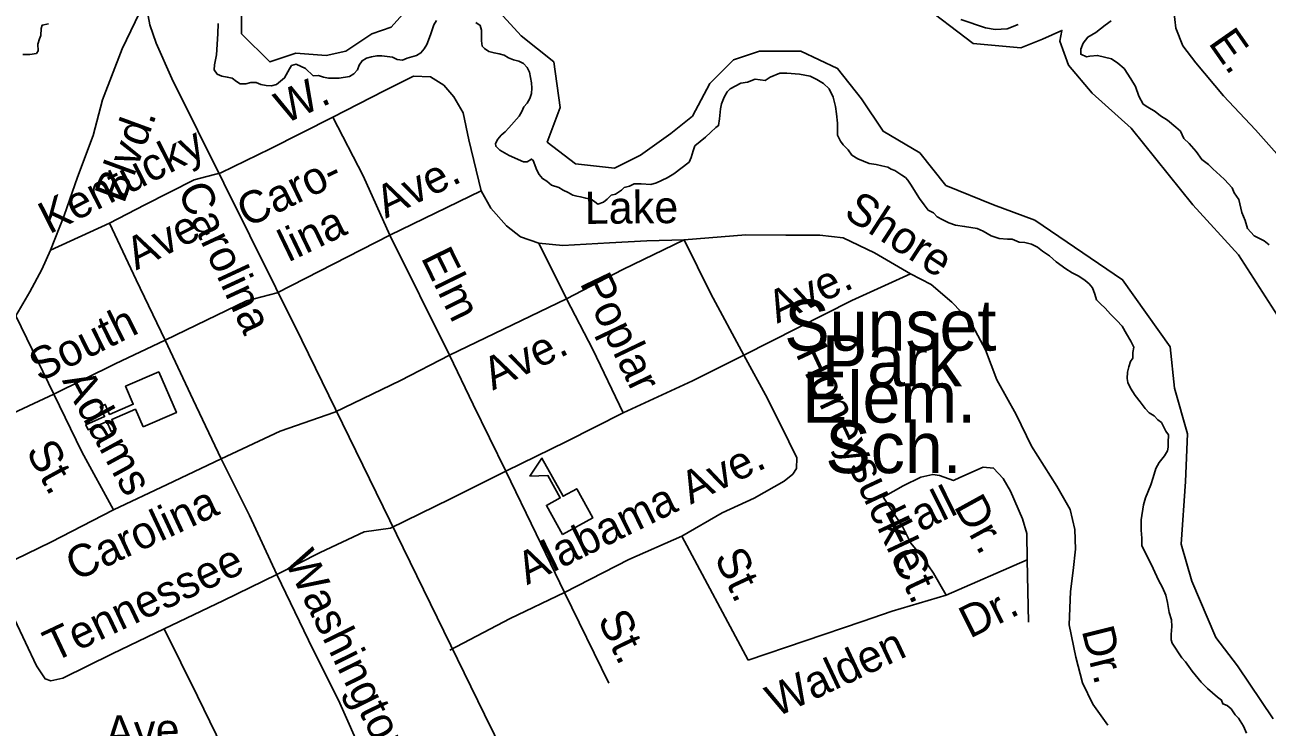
# Model space of a CAD drawing. Extents: x 2290055 to 2389491, y 66597 to 237875.
# Drawn here: x 2318365 to 2322022, y 167625 to 169694 of the extents above; entities that cross this region are included whole.
import ezdxf

# ---------------------------------------------------------------- set-up
doc = ezdxf.new("R2010")
doc.units = 0
for name, color, linetype in [('Exist Cultural Church CELL', 7, 'Continuous'), ('Exist Cultural Educational Facility High CELL', 7, 'Continuous'), ('Exist Cultural Educational Facility High Label', 7, 'Continuous'), ('Exist Hydrographic Buffer Line', 7, 'Continuous'), ('Exist Hydrographic Lake Shore', 7, 'Continuous'), ('Exist Hydrographic River Shore', 7, 'Continuous'), ('Exist Road Non-System Type 51', 7, 'Continuous'), ('Exist Road Non-System Type 51 Label', 7, 'Continuous'), ('Exist Road Primary US Label', 7, 'Continuous'), ('Exist Road Primary US UnDivided 4 Lane Attributed', 7, 'Continuous'), ('Exist Road Secondary Type 51 Attributed', 7, 'Continuous'), ('Exist Road Secondary Type 51 Label', 7, 'Continuous')]:
    doc.layers.add(name, color=color, linetype=linetype)

msp = doc.modelspace()

# ---------------------------------------------------------------- linework, layer by layer
at = {"layer": 'Exist Cultural Church CELL'}
msp.add_lwpolyline([(2318713.1, 168509.5), (2318690.5, 168561.7), (2318620.6, 168531.6), (2318633.2, 168502.2), (2318618.6, 168495.9), (2318605.9, 168525.3), (2318550.7, 168501.5), (2318544.3, 168516.2), (2318599.6, 168540), (2318586.9, 168569.4), (2318601.6, 168575.7), (2318614.2, 168546.3), (2318684.1, 168576.5), (2318661.4, 168629.4), (2318759.2, 168671.6), (2318810.9, 168551.6)], close=True, dxfattribs=at)
at = {"layer": 'Exist Cultural Educational Facility High CELL'}
msp.add_lwpolyline([(2319947.9, 168192.7), (2319900.6, 168278.4), (2319940.9, 168300.6), (2319904.7, 168366.4), (2319851.8, 168364.9), (2319887.3, 168417.8), (2319949.3, 168305.3), (2319989.6, 168327.5), (2320036.9, 168241.8)], close=True, dxfattribs=at)
at = {"layer": 'Exist Hydrographic Buffer Line'}
for points in [[(2319003.1, 169814.5), (2319003.1, 169667.7), (2319086.1, 169584.7), (2319162.6, 169610.2), (2319251.9, 169603.8), (2319309.4, 169616.6), (2319385.9, 169667.7), (2319443.3, 169686.8), (2319494.4, 169744.3)], [(2322052.7, 168837.7), (2321937.9, 169016.4), (2321803.9, 169163.3), (2321622.1, 169389.9), (2321507.3, 169492.1), (2321437.1, 169575.1), (2321411.6, 169645.3), (2321417.9, 169677.2), (2321360.5, 169651.7), (2321296.7, 169626.2), (2321156.4, 169638.9), (2320996.9, 169760.2)], [(2319762.3, 169731.5), (2319826.1, 169661.3), (2319921.8, 169584.7), (2319941, 169450.6), (2319902.7, 169348.4), (2319985.6, 169284.6), (2320100.5, 169271.8), (2320177, 169310.1), (2320266.4, 169374), (2320330.2, 169425), (2320381.2, 169520.8), (2320451.4, 169591), (2320527.9, 169616.6), (2320649.2, 169616.6), (2320757.6, 169565.5), (2320827.8, 169476.1), (2320891.6, 169380.4), (2321000, 169316.5), (2321076.6, 169220.7), (2321217, 169163.3), (2321338.2, 169118.6), (2321596.6, 168943), (2321736.9, 168745.1), (2321749.7, 168623.8), (2321788, 168489.7), (2321781.6, 168349.2), (2321768.8, 168164.1), (2321800.7, 168055.5), (2321870.9, 167889.5), (2321934.7, 167806.5), (2322040, 167650.1)]]:
    msp.add_lwpolyline(points, dxfattribs=at)
at = {"layer": 'Exist Hydrographic Lake Shore'}
for points in [[(2319577.2, 169706.1), (2319568.7, 169693.5), (2319559, 169664.4), (2319548.2, 169635.5), (2319540, 169622.8), (2319530.7, 169611.2), (2319517.5, 169603.8), (2319490.7, 169596), (2319476.2, 169589.8), (2319461, 169592.1), (2319447.5, 169599), (2319416.2, 169602.4), (2319401, 169602.2), (2319385.5, 169599.8), (2319370.5, 169595.2), (2319357.5, 169588.1), (2319349, 169575), (2319343.7, 169560.9), (2319333.2, 169549.6), (2319320.2, 169541.5), (2319290, 169536.7), (2319274.2, 169536.6), (2319258.5, 169537.1), (2319243.7, 169539.5), (2319229.5, 169544.1), (2319213.7, 169543.2), (2319191, 169564.7), (2319164, 169577.9), (2319150, 169573.7), (2319143.5, 169564), (2319129.5, 169537.2), (2319105.7, 169518.5), (2319090.7, 169514.4), (2319075.5, 169515.3), (2319060, 169517.9), (2319045.5, 169524.2), (2319030, 169523.9), (2319015, 169520.5), (2318999, 169520.3), (2318987.7, 169527.1), (2318975.2, 169536.3), (2318960.5, 169540.1), (2318945.2, 169542.3), (2318931.2, 169548.6), (2318922.2, 169561.1), (2318922.7, 169576.3), (2318929.5, 169605.7), (2318933.2, 169667.2)], [(2318933.2, 169667.2), (2318933.5, 169698)], [(2319775.5, 169604.1), (2319761.2, 169608.7), (2319746.2, 169611.3), (2319731.2, 169615.7), (2319718.2, 169624.3), (2319711.2, 169631.2), (2319709.7, 169646.9), (2319709.2, 169677.8), (2319705.5, 169692), (2319693, 169700.2)], [(2321120.5, 169709.7), (2321192.7, 169684.9), (2321221.5, 169680.4), (2321256.5, 169681.5), (2321289, 169695)], [(2321562.7, 169705.2), (2321545.7, 169692.8), (2321518.2, 169671.3), (2321494, 169657.8), (2321480.7, 169639.8), (2321473.5, 169621.7), (2321473.5, 169607), (2321490.5, 169599.1), (2321500, 169601.4), (2321523, 169603.7), (2321563.7, 169593.5), (2321583, 169581.1), (2321601.2, 169565.3), (2321621.5, 169534.8), (2321634.7, 169512.3), (2321644.5, 169484.1), (2321657.7, 169460.4), (2321671, 169451.3), (2321692.5, 169438.9), (2321708.2, 169425.4), (2321728.7, 169413), (2321754, 169392.7), (2321767.2, 169380.3), (2321776.7, 169358.8), (2321792.5, 169344.2), (2321813, 169320.5), (2321829.7, 169296.8), (2321850.2, 169282.1), (2321862.2, 169269.7), (2321884, 169250.5), (2321897, 169238.1), (2321919.5, 169213.3), (2321925.5, 169198.6), (2321938.7, 169179.5), (2321948.2, 169141.1), (2321958, 169117.4), (2321965, 169093.7), (2321984.2, 169072.3), (2322013.2, 169057.6), (2322028.7, 169046.3)], [(2320958, 169244.1), (2320946.7, 169250.9), (2320926.5, 169264.6), (2320915, 169268.4), (2320906, 169274.5), (2320888.2, 169278.3), (2320871.2, 169282.8), (2320851, 169285.6), (2320817, 169298.8), (2320800, 169309.5), (2320788.5, 169325.4), (2320774.5, 169340.1), (2320766, 169350.7), (2320757.5, 169369.3), (2320757.5, 169403.8), (2320754.5, 169431.8), (2320751.7, 169453), (2320744.7, 169480.9), (2320733.2, 169504.9), (2320716.2, 169520.8), (2320696.5, 169532.8), (2320676.5, 169542.1), (2320645.5, 169548.7), (2320608.5, 169551.4), (2320587.2, 169551.4), (2320559, 169539.4), (2320544.7, 169530.1), (2320515, 169534.1), (2320492.2, 169524.8), (2320472.5, 169522.2), (2320441.2, 169504.9), (2320432.7, 169496.9), (2320424.2, 169480.9), (2320415.7, 169461), (2320413, 169446.4), (2320410, 169417.1), (2320407.2, 169397.2), (2320398.7, 169391.9), (2320384.5, 169377.3), (2320369, 169362.7), (2320337.7, 169337.4), (2320332.2, 169322.8), (2320326.5, 169302.8), (2320320.7, 169289.6), (2320275.5, 169255), (2320255.5, 169243), (2320224.5, 169228.4), (2320207.5, 169223.1), (2320179, 169225.8), (2320159.2, 169225.8), (2320145, 169219.1), (2320129.5, 169215.1), (2320121, 169207.1), (2320104, 169195.2), (2320091.2, 169192.5), (2320079.7, 169180.6), (2320068.5, 169171.3), (2320051.5, 169165.9), (2320043, 169172.6), (2320031.7, 169180.6), (2320016, 169183.2), (2320000.7, 169187), (2319990, 169188.8), (2319977.7, 169191.9), (2319964.5, 169200.2), (2319950, 169207.1), (2319937, 169215), (2319915.2, 169222), (2319902, 169233.6), (2319888.7, 169240.9), (2319879.5, 169252.7), (2319871.7, 169265.8), (2319861, 169294.4), (2319856, 169298.5), (2319843.5, 169290.3), (2319833, 169289.9), (2319790.7, 169308.9), (2319763, 169325.1), (2319751, 169336.1), (2319750.2, 169343.9), (2319757.2, 169357.1), (2319767, 169368.8), (2319778.7, 169379), (2319790, 169390.4), (2319819.7, 169424.8), (2319827.7, 169438.3), (2319833.7, 169452.2), (2319843.7, 169463.5), (2319852, 169476.6), (2319856, 169491.6), (2319857, 169507.4), (2319856.5, 169522.9), (2319854, 169538.8), (2319850.2, 169554.2), (2319843.5, 169568.2), (2319832.7, 169579.8), (2319818.7, 169587.2), (2319803.5, 169590.6), (2319789.2, 169596.8), (2319775.5, 169604.1)], [(2321689.5, 168542.1), (2321675.2, 168551.1), (2321663, 168563.5), (2321648.7, 168583.8), (2321634.2, 168601.8), (2321619.7, 168623.3), (2321612.5, 168640.2), (2321610.2, 168652.6), (2321611.5, 168670.7), (2321615, 168687), (2321620, 168702.5), (2321626.5, 168712.4), (2321627.2, 168728.3), (2321629.7, 168744.3), (2321621.5, 168762.6), (2321608.5, 168783.9), (2321595.7, 168805.9), (2321579.5, 168823.4), (2321561.5, 168841.7), (2321545.2, 168859.2), (2321531.5, 168872.1), (2321520.2, 168883.5), (2321515.2, 168900.2), (2321508, 168919.3), (2321498.2, 168931.4), (2321487, 168941.3), (2321468.2, 168953.5), (2321448.7, 168963.4), (2321429.2, 168975.6), (2321401.7, 168996.1), (2321381.5, 169013.6), (2321360.5, 169027.3), (2321346.5, 169038.7), (2321328.7, 169047.8), (2321308.5, 169052.4), (2321292.2, 169053.9), (2321271.2, 169062.3), (2321258.2, 169062.3), (2321233, 169064.6), (2321210.2, 169072.2), (2321186.7, 169085.8), (2321169, 169093.5), (2321131.7, 169100.3), (2321104.7, 169104.1), (2321085.5, 169110.2), (2321066, 169120.1), (2321051.2, 169128.4), (2321040, 169139.8), (2321024.5, 169148.2), (2321012.5, 169163.4), (2320999, 169182.7), (2320972.7, 169224.3), (2320964.5, 169236.5), (2320958, 169244.1)], [(2321962, 167607.9), (2321952.5, 167628.2), (2321938, 167651.9), (2321928.5, 167662.1), (2321916.2, 167679), (2321904.2, 167689.1), (2321892.2, 167693.7), (2321888, 167704.9), (2321876, 167714), (2321847.2, 167738.8), (2321828, 167758), (2321801.5, 167790.7), (2321782.2, 167817.8), (2321771.5, 167829.1), (2321742.5, 167873), (2321740, 167882.1), (2321740, 167897.8), (2321742, 167921.6), (2321741.2, 167941.8), (2321734, 167963.3), (2321729.2, 167992.6), (2321724.5, 168014.1), (2321714.7, 168036.6), (2321702.7, 168058.1), (2321687.2, 168093), (2321653.5, 168160.7), (2321653.5, 168182.2), (2321651, 168205.8), (2321651, 168236.3), (2321658.2, 168280.3), (2321664.2, 168300.6), (2321680, 168339), (2321687.2, 168360.4), (2321694.5, 168387.5), (2321704, 168404.4), (2321719.7, 168424.7), (2321729.2, 168439.4), (2321730.5, 168449.5), (2321730.5, 168464.2), (2321731.7, 168486.8), (2321724.5, 168496.9), (2321711.2, 168522.9), (2321700.5, 168530.8), (2321689.5, 168542.1)]]:
    msp.add_lwpolyline(points, dxfattribs=at)
at = {"layer": 'Exist Hydrographic River Shore'}
for points in [[(2318434, 169696.5), (2318416.2, 169693.1), (2318412.7, 169683.3), (2318411.7, 169662.5), (2318407.7, 169652.4), (2318403, 169637), (2318403.5, 169617), (2318399.5, 169609.7)], [(2318399.5, 169609.7), (2318379.5, 169606.8), (2318359, 169606.5)]]:
    msp.add_lwpolyline(points, dxfattribs=at)
at = {"layer": 'Exist Road Non-System Type 51'}
for p, q in [((2319439.3, 169073.9), (2319708.2, 169204.6)), ((2318613.9, 169109.2), (2318440.7, 169030.4)), ((2319108, 168904.6), (2319439.3, 169073.9)), ((2319615.4, 168720.8), (2319439.3, 169073.9)), ((2319878.4, 169051.2), (2319959.1, 168886.4)), ((2319959.1, 168886.4), (2319615.4, 168720.8)), ((2318338.5, 168836.4), (2318449.6, 168606.4)), ((2319953.2, 168022), (2320083.9, 167754.8))]:
    msp.add_line(p, q, dxfattribs=at)
for points in [[(2321786.1, 170139.2), (2321794.8, 170067.3), (2321792.8, 169969.1), (2321772.4, 169880.3), (2321749.6, 169791.5), (2321747.9, 169735.3), (2321753.9, 169683.7), (2321774, 169632.3), (2321812.1, 169582), (2321894, 169485.1), (2321987.9, 169384.8), (2322050.8, 169313.4), (2322076.2, 169276.4), (2322120.8, 169161.9), (2322147.4, 169095.1), (2322173.6, 169038), (2322210.1, 168979.4), (2322239.8, 168932.6), (2322255.2, 168851.2)], [(2319271.7, 169421.4), (2319422.5, 169499.2), (2319508.8, 169542.7), (2319559, 169540.7), (2319598.1, 169516.3), (2319627.4, 169481.4), (2319655.1, 169434.6), (2319672.4, 169355.2), (2319708.2, 169204.6)], [(2318942.1, 169258.3), (2319087.3, 169328.1), (2319271.7, 169421.4)], [(2319439.3, 169073.9), (2319360.5, 169249), (2319271.7, 169421.4)], [(2318942.1, 169258.3), (2318862.8, 169237.2), (2318717.7, 169163.5), (2318613.9, 169109.2)], [(2319708.2, 169204.6), (2319736.5, 169153.6), (2319782.5, 169101.6), (2319823.8, 169069.1), (2319878.4, 169051.2)], [(2318777.4, 168765.5), (2318692.3, 168942.3), (2318613.9, 169109.2)], [(2319878.4, 169051.2), (2319948.9, 169044.2), (2320086.4, 169051.6), (2320196.1, 169057.9), (2320306.3, 169060.3)], [(2320306.3, 169060.3), (2320125.6, 168973), (2319959.1, 168886.4)], [(2320306.3, 169060.3), (2320487.5, 169075.3), (2320605.7, 169074.1), (2320705.8, 169074.1), (2320774.1, 169066.6), (2320866.1, 169022.4), (2320972.5, 168960.6)], [(2320481.9, 168721), (2320384.5, 168901.2), (2320306.3, 169060.3)], [(2320972.5, 168960.6), (2320799.4, 168881.6), (2320481.9, 168721)], [(2320972.5, 168960.6), (2321033.5, 168928.9), (2321093.7, 168877.1), (2321148.1, 168821.5), (2321193.4, 168737), (2321226.8, 168648.4), (2321283, 168546.6), (2321328.7, 168452.6), (2321403.3, 168335.4), (2321442.1, 168266.7), (2321456.2, 168207.5), (2321458.5, 168149.5), (2321451.2, 168087.2), (2321443.4, 168024.9), (2321439.5, 167926.6), (2321459.3, 167831.5), (2321478.4, 167756.1), (2321508.7, 167693.3), (2321553.2, 167631.1)], [(2319108, 168904.6), (2319017, 168881.3), (2318899.2, 168824.4), (2318777.4, 168765.5)], [(2319959.1, 168886.4), (2320036.8, 168737.5), (2320126.3, 168551)], [(2318777.4, 168765.5), (2318630.2, 168695.6), (2318449.6, 168606.4)], [(2318943.2, 168415.9), (2318860.2, 168588.9), (2318777.4, 168765.5)], [(2319615.4, 168720.8), (2319470.4, 168646.8), (2319277.8, 168553.2)], [(2319780.9, 168379.2), (2319685.2, 168575.6), (2319615.4, 168720.8)], [(2320481.9, 168721), (2320330.6, 168645.1), (2320126.3, 168551)], [(2320481.9, 168721), (2320550.9, 168593.7), (2320613.7, 168466.3), (2320637.6, 168419), (2320636.9, 168387.1), (2320625.7, 168370.6), (2320600.6, 168349.6), (2320512.3, 168300.1), (2320418.2, 168256.4), (2320298.8, 168187.6)], [(2318449.6, 168606.4), (2318300.5, 168536.5), (2318092.1, 168436.4)], [(2318449.6, 168606.4), (2318532.2, 168435.8), (2318625.3, 168265.5)], [(2318943.2, 168415.9), (2319116.3, 168496.9), (2319277.8, 168553.2)], [(2320126.3, 168551), (2319959.6, 168466.3), (2319780.9, 168379.2)], [(2318625.3, 168265.5), (2318784.1, 168339.7), (2318943.2, 168415.9)], [(2319106.7, 168074.5), (2319026, 168249.2), (2318943.2, 168415.9)], [(2319780.9, 168379.2), (2319616.2, 168296.5), (2319441.6, 168211.8)], [(2319953.2, 168022), (2319870.3, 168194.6), (2319780.9, 168379.2)], [(2321315.7, 168118), (2321314.4, 168195.6), (2321302.4, 168238.5), (2321266.3, 168320.1), (2321244.9, 168357.6), (2321216.8, 168388.3), (2321186, 168391), (2321117.9, 168360.2), (2321099.1, 168352.2), (2321057.7, 168366.9), (2321037.6, 168369.6), (2321002.9, 168361.6), (2320950.7, 168336.1), (2320891.4, 168302.5)], [(2321077.7, 168013.7), (2321040.3, 168079.2), (2321010.9, 168122.1), (2320973.4, 168167.5), (2320949.4, 168214.4), (2320891.4, 168302.5)], [(2318264.2, 168085.2), (2318441, 168170.3), (2318625.3, 168265.5)], [(2319441.6, 168211.8), (2319364, 168200.5), (2319234.4, 168139.6), (2319106.7, 168074.5)], [(2320298.8, 168187.6), (2320143.3, 168119.5), (2319953.2, 168022)], [(2320298.8, 168187.6), (2320494.7, 167822.3)], [(2321077.7, 168013.7), (2321315.7, 168118)], [(2321315.7, 168118), (2321319.8, 167934.7)], [(2318775, 167915.3), (2318622, 167841), (2318476.9, 167769.3), (2318441, 167762), (2318424.8, 167767.3), (2318399.3, 167806.3), (2318333.8, 167943.8), (2318264.2, 168085.2)], [(2319106.7, 168074.5), (2318949.9, 167998.1), (2318775, 167915.3)], [(2319357.6, 167548.2), (2319291.7, 167695.6), (2319200.3, 167882), (2319106.7, 168074.5)], [(2319953.2, 168022), (2319794.1, 167945.5), (2319615.7, 167852.4)], [(2320494.7, 167822.3), (2320830.4, 167936.1), (2320918.6, 167966.8), (2321077.7, 168013.7)], [(2318775, 167915.3), (2318872.8, 167717), (2318964.2, 167528.7)]]:
    msp.add_lwpolyline(points, dxfattribs=at)
at = {"layer": 'Exist Road Primary US UnDivided 4 Lane Attributed'}
msp.add_lwpolyline([(2322246.4, 162459.6), (2322208.4, 162536), (2321590.4, 163847.8), (2320784, 165495), (2319717.6, 167662.6), (2319180.2, 168765.1), (2318797.3, 169536), (2318751.5, 169639.5), (2318732.5, 169693.7), (2318721.9, 169751.5)], dxfattribs=at)
at = {"layer": 'Exist Road Secondary Type 51 Attributed'}
msp.add_lwpolyline([(2317722.7, 168315.8), (2317867, 168409.4), (2317980.2, 168486.1), (2318044.2, 168534.6), (2318132.1, 168593.9), (2318193.9, 168650.5), (2318268.8, 168723.3), (2318308.3, 168785), (2318338.5, 168836.4), (2318379.6, 168907.9), (2318415.1, 168973.3), (2318440.7, 169030.4), (2318480.7, 169132.1), (2318520.2, 169245.6), (2318565.6, 169367.5), (2318593.2, 169472.6), (2318650.8, 169623.3), (2318701.9, 169728.7), (2318721.9, 169751.5)], dxfattribs=at)

# ---------------------------------------------------------------- texts
at = {"layer": 'Exist Cultural Educational Facility High Label'}
for s, p in [('Sunset', (2320600.6, 168734.3)), ('Park', (2320711, 168629.4)), ('Elem.', (2320652.8, 168522.3)), ('Sch.', (2320721.6, 168373.5))]:
    msp.add_text(s, height=150, dxfattribs=at).set_placement(p)
at = {"layer": 'Exist Road Non-System Type 51 Label'}
for s, rotation, p in [('E.', 304.9243, (2321847.3, 169640.4)), ('W.', 24.699, (2319129.8, 169400.6)), ('Kentucky', 26.9205, (2318436.7, 169076)), ('Ave.', 25.9346, (2319427, 169122.6)), ('Caro-', 25.709, (2319019.1, 169095.4)), ('Lake', 0.5374, (2320013.5, 169107.4)), ('Shore', 327.0332, (2320771.9, 169130.4)), ('Ave.', 26.6877, (2318692.5, 168970.1)), ('lina', 25.709, (2319140.8, 168993.9)), ('Elm', 296.1294, (2319529.7, 169008.5)), ('Poplar', 295.6204, (2319997.4, 168933.6)), ('Ave.', 25.1894, (2320579.9, 168813.2)), ('South', 26.285, (2318407.6, 168640.6)), ('Ave.', 25.8976, (2319742.7, 168616.3)), ('Honeysuckle', 295.0964, (2320633, 168726.1)), ('Adams', 298.6578, (2318473.3, 168646.2)), ('St.', 298.6578, (2318366.2, 168438.9)), ('Alabama Ave.', 26.1906, (2319843.3, 168043.2)), ('Fall ', 26.4148, (2320932.7, 168164.7)), ('Carolina', 25.0417, (2318514, 168054.3)), ('Dr.', 298.8334, (2321098.4, 168275.9)), ('Tennessee', 25.3112, (2318449.1, 167815.6)), ('Washington', 296.3173, (2319126.9, 168117.2)), ('St.', 295.0524, (2320393.5, 168126.6)), ('Ct.', 295.0964, (2320911.7, 168129.3)), ('Dr.', 26.4148, (2321146.9, 167885.3)), ('St.', 295.8869, (2320049.7, 167943.1)), ('Walden', 25.1119, (2320576.3, 167653.1)), ('Dr.', 284.055, (2321475.8, 167910.2)), ('Ave.', 2.2657, (2318603.4, 167563.6))]:
    msp.add_text(s, height=95, rotation=rotation, dxfattribs=at).set_placement(p)
at = {"layer": 'Exist Road Primary US Label'}
msp.add_text('Carolina', height=95, rotation=294.8531, dxfattribs=at).set_placement((2318812.8, 169205.2))
at = {"layer": 'Exist Road Secondary Type 51 Label'}
msp.add_text('Blvd.', height=95, rotation=69.8595, dxfattribs=at).set_placement((2318656.4, 169164.5))

doc.saveas('drawing.dxf')
